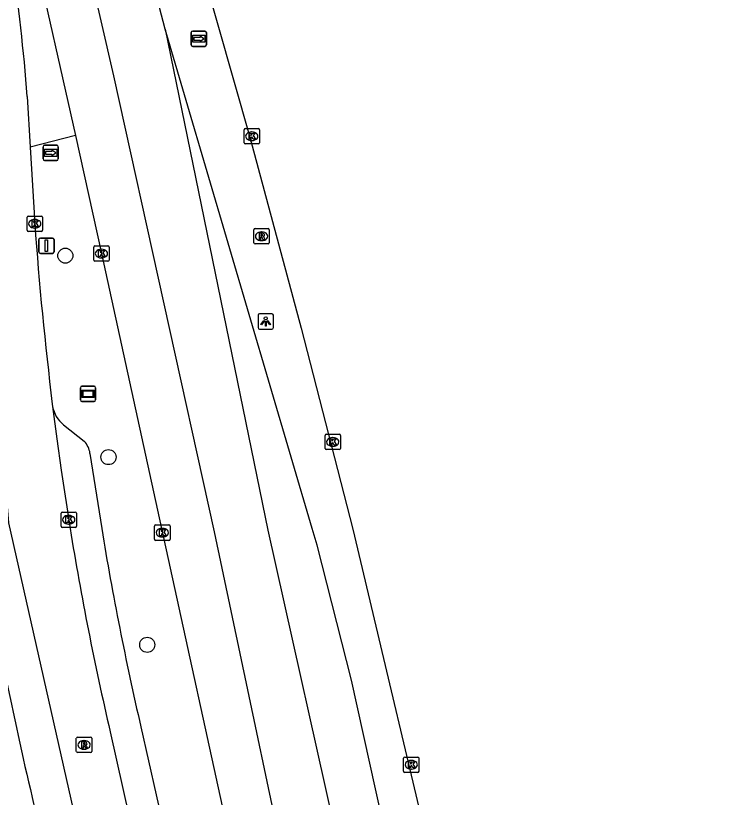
# Model space of a CAD drawing. Extents: x 161772 to 163123, y 383092 to 383917.
# Drawn here: x 163073.5 to 163119.5, y 383732.5 to 383783.4 of the extents above; entities that cross this region are included whole.
import ezdxf

# ---------------------------------------------------------------- set-up
doc = ezdxf.new("R2010")
doc.units = 0
for name, color, linetype in [('IMGEO_Boom', 7, 'Continuous'), ('IMGEO_Kolk', 7, 'Continuous'), ('IMGEO_Lichtpunt', 7, 'Continuous'), ('IMGEO_Parkeervlak_open', 7, 'Continuous'), ('IMGEO_Rijbaan_lokaal_gesloten', 7, 'Continuous'), ('IMGEO_Rijbaan_regionaal_gesloten', 7, 'Continuous'), ('IMGEO_Rioolput', 7, 'Continuous'), ('IMGEO_Straatnaambord', 7, 'Continuous'), ('IMGEO_Verkeersbordpaal', 7, 'Continuous'), ('IMGEO_Verkeerseiland_open', 7, 'Continuous'), ('IMGEO_Wegwijzer', 7, 'Continuous')]:
    doc.layers.add(name, color=color, linetype=linetype)

msp = doc.modelspace()

# ---------------------------------------------------------------- linework, layer by layer
at = {"layer": 'IMGEO_Boom'}
for centre in [(163076.744, 383767.748), (163079.55, 383754.649), (163082.068, 383742.446)]:
    msp.add_circle(centre, 0.489, dxfattribs=at)
at = {"layer": 'IMGEO_Kolk'}
for p, q in [((163088.37, 383775.089), (163088.37, 383775.941)), ((163088.445, 383776.015), (163089.297, 383776.015)), ((163088.858, 383775.795), (163088.883, 383775.795)), ((163089.371, 383775.941), (163089.371, 383775.089)), ((163088.881, 383775.235), (163088.856, 383775.235)), ((163089.297, 383775.015), (163088.445, 383775.015)), ((163074.257, 383769.397), (163074.257, 383770.249)), ((163074.332, 383770.323), (163075.184, 383770.323)), ((163074.745, 383770.103), (163074.77, 383770.103)), ((163075.258, 383770.249), (163075.258, 383769.397)), ((163074.768, 383769.543), (163074.743, 383769.543)), ((163075.184, 383769.323), (163074.332, 383769.323)), ((163078.59, 383767.458), (163078.59, 383768.31)), ((163078.665, 383768.384), (163079.517, 383768.384)), ((163079.078, 383768.164), (163079.103, 383768.164)), ((163079.591, 383768.31), (163079.591, 383767.458)), ((163079.101, 383767.604), (163079.076, 383767.604)), ((163079.517, 383767.384), (163078.665, 383767.384)), ((163093.631, 383755.21), (163093.631, 383756.062)), ((163093.706, 383756.136), (163094.558, 383756.136)), ((163094.119, 383755.916), (163094.144, 383755.916)), ((163094.632, 383756.062), (163094.632, 383755.21)), ((163094.142, 383755.356), (163094.117, 383755.356)), ((163094.558, 383755.136), (163093.706, 383755.136)), ((163076.465, 383750.153), (163076.465, 383751.005)), ((163076.54, 383751.079), (163077.392, 383751.079)), ((163076.953, 383750.859), (163076.978, 383750.859)), ((163077.466, 383751.005), (163077.466, 383750.153)), ((163076.976, 383750.299), (163076.951, 383750.299)), ((163082.551, 383749.312), (163082.551, 383750.164)), ((163082.626, 383750.238), (163083.478, 383750.238)), ((163083.552, 383750.164), (163083.552, 383749.312)), ((163077.392, 383750.079), (163076.54, 383750.079)), ((163083.039, 383750.018), (163083.064, 383750.018)), ((163083.478, 383749.238), (163082.626, 383749.238)), ((163083.062, 383749.458), (163083.037, 383749.458)), ((163098.743, 383734.22), (163098.743, 383735.072)), ((163098.818, 383735.146), (163099.67, 383735.146)), ((163099.231, 383734.926), (163099.256, 383734.926)), ((163099.744, 383735.072), (163099.744, 383734.22)), ((163099.67, 383734.146), (163098.818, 383734.146)), ((163099.254, 383734.366), (163099.229, 383734.366))]:
    msp.add_line(p, q, dxfattribs=at)
for points in [[(163088.37, 383775.089), (163088.37, 383775.941)], [(163088.445, 383776.015), (163089.297, 383776.015)], [(163088.691, 383775.715), (163088.814, 383775.715), (163088.814, 383775.564), (163088.944, 383775.715), (163089.108, 383775.715), (163088.962, 383775.564), (163089.115, 383775.315), (163088.963, 383775.315), (163088.878, 383775.479), (163088.814, 383775.412), (163088.814, 383775.315), (163088.691, 383775.315), (163088.691, 383775.715)], [(163089.371, 383775.941), (163089.371, 383775.089)], [(163089.297, 383775.015), (163088.445, 383775.015)], [(163074.257, 383769.397), (163074.257, 383770.249)], [(163074.332, 383770.323), (163075.184, 383770.323)], [(163074.578, 383770.023), (163074.701, 383770.023), (163074.701, 383769.872), (163074.831, 383770.023), (163074.995, 383770.023), (163074.849, 383769.872), (163075.002, 383769.623), (163074.85, 383769.623), (163074.765, 383769.787), (163074.701, 383769.72), (163074.701, 383769.623), (163074.578, 383769.623), (163074.578, 383770.023)], [(163075.258, 383770.249), (163075.258, 383769.397)], [(163075.184, 383769.323), (163074.332, 383769.323)], [(163078.59, 383767.458), (163078.59, 383768.31)], [(163078.665, 383768.384), (163079.517, 383768.384)], [(163078.911, 383768.084), (163079.034, 383768.084), (163079.034, 383767.933), (163079.164, 383768.084), (163079.328, 383768.084), (163079.182, 383767.933), (163079.335, 383767.684), (163079.183, 383767.684), (163079.098, 383767.848), (163079.034, 383767.781), (163079.034, 383767.684), (163078.911, 383767.684), (163078.911, 383768.084)], [(163079.591, 383768.31), (163079.591, 383767.458)], [(163079.517, 383767.384), (163078.665, 383767.384)], [(163093.631, 383755.21), (163093.631, 383756.062)], [(163093.706, 383756.136), (163094.558, 383756.136)], [(163093.952, 383755.836), (163094.075, 383755.836), (163094.075, 383755.685), (163094.205, 383755.836), (163094.369, 383755.836), (163094.223, 383755.685), (163094.376, 383755.436), (163094.224, 383755.436), (163094.139, 383755.6), (163094.075, 383755.533), (163094.075, 383755.436), (163093.952, 383755.436), (163093.952, 383755.836)], [(163094.632, 383756.062), (163094.632, 383755.21)], [(163094.558, 383755.136), (163093.706, 383755.136)], [(163076.465, 383750.153), (163076.465, 383751.005)], [(163076.54, 383751.079), (163077.392, 383751.079)], [(163076.786, 383750.779), (163076.909, 383750.779), (163076.909, 383750.628), (163077.039, 383750.779), (163077.203, 383750.779), (163077.057, 383750.628), (163077.21, 383750.379), (163077.058, 383750.379), (163076.973, 383750.543), (163076.909, 383750.476), (163076.909, 383750.379), (163076.786, 383750.379), (163076.786, 383750.779)], [(163077.466, 383751.005), (163077.466, 383750.153)], [(163082.551, 383749.312), (163082.551, 383750.164)], [(163082.626, 383750.238), (163083.478, 383750.238)], [(163083.552, 383750.164), (163083.552, 383749.312)], [(163077.392, 383750.079), (163076.54, 383750.079)], [(163082.872, 383749.938), (163082.995, 383749.938), (163082.995, 383749.787), (163083.125, 383749.938), (163083.289, 383749.938), (163083.143, 383749.787), (163083.296, 383749.538), (163083.144, 383749.538), (163083.059, 383749.702), (163082.995, 383749.635), (163082.995, 383749.538), (163082.872, 383749.538), (163082.872, 383749.938)], [(163083.478, 383749.238), (163082.626, 383749.238)], [(163098.743, 383734.22), (163098.743, 383735.072)], [(163098.818, 383735.146), (163099.67, 383735.146)], [(163099.744, 383735.072), (163099.744, 383734.22)], [(163099.064, 383734.846), (163099.187, 383734.846), (163099.187, 383734.695), (163099.317, 383734.846), (163099.481, 383734.846), (163099.335, 383734.695), (163099.488, 383734.446), (163099.336, 383734.446), (163099.251, 383734.61), (163099.187, 383734.543), (163099.187, 383734.446), (163099.064, 383734.446), (163099.064, 383734.846)], [(163099.67, 383734.146), (163098.818, 383734.146)]]:
    msp.add_lwpolyline(points, dxfattribs=at)
for centre, start, end in [((163088.447, 383775.939), 91.552, 178.448), ((163088.447, 383775.939), 91.552, 178.448), ((163089.295, 383775.939), 1.552, 88.448), ((163089.295, 383775.939), 1.552, 88.448), ((163088.447, 383775.091), 181.552, 268.448), ((163088.447, 383775.091), 181.552, 268.448), ((163089.295, 383775.091), 271.552, 358.448), ((163089.295, 383775.091), 271.552, 358.448), ((163074.334, 383770.247), 91.552, 178.448), ((163074.334, 383770.247), 91.552, 178.448), ((163075.182, 383770.247), 1.552, 88.448), ((163075.182, 383770.247), 1.552, 88.448), ((163074.334, 383769.399), 181.552, 268.448), ((163074.334, 383769.399), 181.552, 268.448), ((163075.182, 383769.399), 271.552, 358.448), ((163075.182, 383769.399), 271.552, 358.448), ((163078.667, 383768.308), 91.552, 178.448), ((163078.667, 383768.308), 91.552, 178.448), ((163079.515, 383768.308), 1.552, 88.448), ((163079.515, 383768.308), 1.552, 88.448), ((163078.667, 383767.46), 181.552, 268.448), ((163078.667, 383767.46), 181.552, 268.448), ((163079.515, 383767.46), 271.552, 358.448), ((163079.515, 383767.46), 271.552, 358.448), ((163093.708, 383756.06), 91.552, 178.448), ((163093.708, 383756.06), 91.552, 178.448), ((163094.556, 383756.06), 1.552, 88.448), ((163094.556, 383756.06), 1.552, 88.448), ((163093.708, 383755.212), 181.552, 268.448), ((163093.708, 383755.212), 181.552, 268.448), ((163094.556, 383755.212), 271.552, 358.448), ((163094.556, 383755.212), 271.552, 358.448), ((163076.542, 383751.003), 91.552, 178.448), ((163076.542, 383751.003), 91.552, 178.448), ((163077.39, 383751.003), 1.552, 88.448), ((163077.39, 383751.003), 1.552, 88.448), ((163076.542, 383750.155), 181.552, 268.448), ((163076.542, 383750.155), 181.552, 268.448), ((163077.39, 383750.155), 271.552, 358.448), ((163077.39, 383750.155), 271.552, 358.448), ((163082.628, 383750.162), 91.552, 178.448), ((163082.628, 383750.162), 91.552, 178.448), ((163083.476, 383750.162), 1.552, 88.448), ((163083.476, 383750.162), 1.552, 88.448), ((163082.628, 383749.314), 181.552, 268.448), ((163082.628, 383749.314), 181.552, 268.448), ((163083.476, 383749.314), 271.552, 358.448), ((163083.476, 383749.314), 271.552, 358.448), ((163098.82, 383735.07), 91.552, 178.448), ((163098.82, 383735.07), 91.552, 178.448), ((163099.668, 383735.07), 1.552, 88.448), ((163099.668, 383735.07), 1.552, 88.448), ((163098.82, 383734.222), 181.552, 268.448), ((163098.82, 383734.222), 181.552, 268.448), ((163099.668, 383734.222), 271.552, 358.448), ((163099.668, 383734.222), 271.552, 358.448)]:
    msp.add_arc(centre, 0.0765, start, end, dxfattribs=at)
for centre, major_axis, ratio, start_param, end_param in [((163088.857, 383775.515), (-0.387, 0.002), 0.722429, 4.712389, 7.853982), ((163088.882, 383775.515), (-0.39, 0.002), 0.717154, 1.570796, 4.712389), ((163074.744, 383769.823), (-0.387, 0.002), 0.722429, 4.712389, 7.853982), ((163074.769, 383769.823), (-0.39, 0.002), 0.717154, 1.570796, 4.712389), ((163079.077, 383767.884), (-0.387, 0.002), 0.722429, 4.712389, 7.853982), ((163079.102, 383767.884), (-0.39, 0.002), 0.717154, 1.570796, 4.712389), ((163094.118, 383755.636), (-0.387, 0.002), 0.722429, 4.712389, 7.853982), ((163094.143, 383755.636), (-0.39, 0.002), 0.717154, 1.570796, 4.712389), ((163076.952, 383750.579), (-0.387, 0.002), 0.722429, 4.712389, 7.853982), ((163076.977, 383750.579), (-0.39, 0.002), 0.717154, 1.570796, 4.712389), ((163083.038, 383749.738), (-0.387, 0.002), 0.722429, 4.712389, 7.853982), ((163083.063, 383749.738), (-0.39, 0.002), 0.717154, 1.570796, 4.712389), ((163099.23, 383734.646), (-0.387, 0.002), 0.722429, 4.712389, 7.853982), ((163099.255, 383734.646), (-0.39, 0.002), 0.717154, 1.570796, 4.712389)]:
    msp.add_ellipse(centre, major_axis=major_axis, ratio=ratio, start_param=start_param, end_param=end_param, dxfattribs=at)
at = {"layer": 'IMGEO_Lichtpunt'}
for p, q in [((163090.177, 383763.97), (163089.369, 383763.97)), ((163090.177, 383763.97), (163089.369, 383763.97)), ((163089.275, 383763.875), (163089.275, 383763.068)), ((163089.275, 383763.875), (163089.275, 383763.068)), ((163090.271, 383763.068), (163090.271, 383763.875)), ((163090.271, 383763.068), (163090.271, 383763.875)), ((163089.369, 383762.974), (163090.177, 383762.974)), ((163089.369, 383762.974), (163090.177, 383762.974))]:
    msp.add_line(p, q, dxfattribs=at)
for points in [[(163089.649, 383763.539), (163089.688, 383763.511), (163089.5, 383763.249), (163089.462, 383763.276), (163089.649, 383763.539)], [(163089.751, 383763.491), (163089.798, 383763.491), (163089.798, 383763.169), (163089.751, 383763.169), (163089.751, 383763.491)], [(163089.861, 383763.511), (163089.899, 383763.538), (163090.086, 383763.276), (163090.047, 383763.248), (163089.861, 383763.511)]]:
    msp.add_lwpolyline(points, dxfattribs=at)
msp.add_circle((163089.774, 383763.673), 0.0994, dxfattribs=at)
for centre, start, end in [((163089.369, 383763.875), 90, 180), ((163089.369, 383763.875), 90, 180), ((163090.177, 383763.875), 0, 90), ((163090.177, 383763.875), 0, 90), ((163089.369, 383763.068), 180, 270), ((163089.369, 383763.068), 180, 270), ((163090.177, 383763.068), 270, 0), ((163090.177, 383763.068), 270, 360)]:
    msp.add_arc(centre, 0.0946, start, end, dxfattribs=at)
at = {"layer": 'IMGEO_Parkeervlak_open'}
for points in [[(163076.622, 383756.759), (163077.974, 383755.682)], [(163078.345, 383754.896), (163079.108, 383750)], [(163081.653, 383737.114), (163085.633, 383719.427)]]:
    msp.add_lwpolyline(points, dxfattribs=at)
for centre, radius, start, end in [((163077.807, 383758.265), 1.916, 189.4535, 231.7924), ((163076.959, 383754.722), 1.397, 7.1405, 43.3951), ((163291.238, 383785.202), 215.031, 189.42201, 192.9224)]:
    msp.add_arc(centre, radius, start, end, dxfattribs=at)
at = {"layer": 'IMGEO_Rijbaan_lokaal_gesloten'}
for points in [[(163083.63, 383703.586), (163073.059, 383750.369), (163071.01, 383775.264), (163069.289, 383789.816), (163062.551, 383814.048), (163056.031, 383834.862), (163035.593, 383887.297), (163026.266, 383908.58)], [(163074.262, 383778.095), (163074.45, 383774.795)], [(163074.45, 383774.795), (163074.757, 383769.823)], [(163075.898, 383758.103), (163075.917, 383757.95)], [(163075.917, 383757.95), (163076.181, 383755.834), (163076.469, 383753.802), (163077.055, 383750)], [(163079.659, 383736.79), (163083.78, 383718.364), (163084.15, 383717.048), (163084.503, 383715.409)], [(163074.588, 383732.527), (163077.705, 383718.643), (163078.646, 383714.535)]]:
    msp.add_lwpolyline(points, dxfattribs=at)
for centre, radius, start, end in [((162959.434, 383769.725), 115.133, 4.16875, 13.09206), ((163305.833, 383786.404), 231.67, 184.10422, 187.01679), ((163280.378, 383783.218), 206.019, 189.27877, 193.02396), ((163313.614, 383789.05), 245.619, 189.44718, 193.30454)]:
    msp.add_arc(centre, radius, start, end, dxfattribs=at)
at = {"layer": 'IMGEO_Rijbaan_regionaal_gesloten'}
for points in [[(163034.642, 383909.366), (163036.068, 383906.193), (163039.277, 383898.648), (163050.7, 383871.257), (163056.906, 383854.555), (163065.468, 383830.358), (163073.852, 383803.761), (163076.462, 383794.331), (163079.886, 383779.448), (163086.428, 383749.788), (163092.524, 383720.917), (163099.604, 383690.323), (163103.558, 383672.69), (163107.513, 383652.796), (163108.607, 383648.077)], [(163072.574, 383796.064), (163074.614, 383787.983), (163077.412, 383775.56)], [(163083.229, 383782.478), (163082.151, 383786.647)], [(163085.61, 383786.508), (163088.74, 383775.444), (163092.074, 383763.024), (163095.435, 383749.956), (163101.222, 383725.564), (163103.423, 383715.514), (163108.045, 383694.435), (163119.538, 383641.671)], [(163116.989, 383642.571), (163116.632, 383644.136), (163115.909, 383647.124), (163095.348, 383740.157), (163093.113, 383748.921), (163092.794, 383750), (163083.229, 383782.478)], [(163083.229, 383782.478), (163089.909, 383749.894), (163094.708, 383728.452), (163111.58, 383650.385), (163112.717, 383645.377)], [(163077.412, 383775.56), (163079.093, 383767.885), (163082.996, 383750), (163087.662, 383728.692)]]:
    msp.add_lwpolyline(points, dxfattribs=at)
at = {"layer": 'IMGEO_Rioolput'}
for p, q in [((163089.082, 383769.508), (163089.934, 383769.508)), ((163089.007, 383768.582), (163089.007, 383769.434)), ((163089.495, 383769.288), (163089.52, 383769.288)), ((163090.008, 383769.434), (163090.008, 383768.582)), ((163089.934, 383768.508), (163089.082, 383768.508)), ((163089.518, 383768.728), (163089.493, 383768.728)), ((163077.534, 383736.44), (163078.386, 383736.44)), ((163077.459, 383735.514), (163077.459, 383736.366)), ((163077.947, 383736.22), (163077.972, 383736.22)), ((163078.46, 383736.366), (163078.46, 383735.514)), ((163078.386, 383735.44), (163077.534, 383735.44)), ((163077.97, 383735.66), (163077.945, 383735.66))]:
    msp.add_line(p, q, dxfattribs=at)
for points in [[(163089.082, 383769.508), (163089.934, 383769.508)], [(163089.007, 383768.582), (163089.007, 383769.434)], [(163089.596, 383769.206), (163089.344, 383769.208), (163089.344, 383768.808)], [(163089.344, 383768.808), (163089.468, 383768.808), (163089.468, 383768.97), (163089.479, 383768.97)], [(163089.522, 383769.127), (163089.468, 383769.127), (163089.468, 383769.046)], [(163089.468, 383769.046), (163089.52, 383769.046)], [(163090.008, 383769.434), (163090.008, 383768.582)], [(163089.934, 383768.508), (163089.082, 383768.508)], [(163089.526, 383768.941), (163089.597, 383768.808), (163089.737, 383768.808), (163089.672, 383768.934)], [(163077.534, 383736.44), (163078.386, 383736.44)], [(163077.459, 383735.514), (163077.459, 383736.366)], [(163078.048, 383736.138), (163077.796, 383736.14), (163077.796, 383735.74)], [(163077.974, 383736.059), (163077.92, 383736.059), (163077.92, 383735.978)], [(163077.92, 383735.978), (163077.972, 383735.978)], [(163078.46, 383736.366), (163078.46, 383735.514)], [(163078.386, 383735.44), (163077.534, 383735.44)], [(163077.796, 383735.74), (163077.92, 383735.74), (163077.92, 383735.902), (163077.931, 383735.902)], [(163077.978, 383735.873), (163078.049, 383735.74), (163078.189, 383735.74), (163078.124, 383735.866)]]:
    msp.add_lwpolyline(points, dxfattribs=at)
for centre, radius, start, end in [((163089.084, 383769.432), 0.0765, 91.552, 178.448), ((163089.084, 383769.432), 0.0765, 91.552, 178.448), ((163089.932, 383769.432), 0.0765, 1.552, 88.448), ((163089.932, 383769.432), 0.0765, 1.552, 88.448), ((163089.478, 383768.917), 0.0533, 26.0293, 88.6989), ((163089.504, 383769.235), 0.19, 274.7715, 282.9687), ((163089.528, 383769.031), 0.0964, 77.0061, 93.1865), ((163089.542, 383769.088), 0.0378, 276.6634, 79.6772), ((163089.595, 383769.096), 0.109, 350.3612, 89.416), ((163089.593, 383769.096), 0.112, 277.5842, 350.9817), ((163089.577, 383768.881), 0.108, 29.5134, 73.7905), ((163089.084, 383768.584), 0.0765, 181.552, 268.448), ((163089.084, 383768.584), 0.0765, 181.552, 268.448), ((163089.932, 383768.584), 0.0765, 271.552, 358.448), ((163089.932, 383768.584), 0.0765, 271.552, 358.448), ((163077.536, 383736.364), 0.0765, 91.552, 178.448), ((163077.536, 383736.364), 0.0765, 91.552, 178.448), ((163078.384, 383736.364), 0.0765, 1.552, 88.448), ((163078.384, 383736.364), 0.0765, 1.552, 88.448), ((163077.956, 383736.167), 0.19, 274.7715, 282.9687), ((163077.98, 383735.963), 0.0964, 77.0061, 93.1865), ((163077.994, 383736.02), 0.0378, 276.6634, 79.6772), ((163078.047, 383736.028), 0.109, 350.3612, 89.416), ((163078.045, 383736.028), 0.112, 277.5842, 350.9817), ((163077.536, 383735.516), 0.0765, 181.552, 268.448), ((163077.536, 383735.516), 0.0765, 181.552, 268.448), ((163077.93, 383735.849), 0.0533, 26.0293, 88.6989), ((163078.029, 383735.813), 0.108, 29.5134, 73.7905), ((163078.384, 383735.516), 0.0765, 271.552, 358.448), ((163078.384, 383735.516), 0.0765, 271.552, 358.448)]:
    msp.add_arc(centre, radius, start, end, dxfattribs=at)
for centre, major_axis, ratio, start_param, end_param in [((163089.494, 383769.008), (-0.387, 0.002), 0.722429, 4.712389, 7.853982), ((163089.519, 383769.008), (-0.39, 0.002), 0.717154, 1.570796, 4.712389), ((163077.946, 383735.94), (-0.387, 0.002), 0.722429, 4.712389, 7.853982), ((163077.971, 383735.94), (-0.39, 0.002), 0.717154, 1.570796, 4.712389)]:
    msp.add_ellipse(centre, major_axis=major_axis, ratio=ratio, start_param=start_param, end_param=end_param, dxfattribs=at)
at = {"layer": 'IMGEO_Straatnaambord'}
for p, q in [((163077.721, 383758.365), (163077.721, 383759.165)), ((163077.721, 383759.165), (163077.721, 383758.365)), ((163077.821, 383759.265), (163078.611, 383759.265)), ((163078.611, 383759.265), (163077.821, 383759.265)), ((163078.711, 383759.165), (163078.711, 383758.365)), ((163078.711, 383758.365), (163078.711, 383759.165)), ((163078.611, 383758.265), (163077.821, 383758.265)), ((163077.821, 383758.265), (163078.611, 383758.265))]:
    msp.add_line(p, q, dxfattribs=at)
for points in [[(163077.822, 383758.997), (163078.61, 383758.997), (163078.61, 383758.533), (163077.822, 383758.533), (163077.822, 383758.997)], [(163077.887, 383758.932), (163077.887, 383758.598), (163078.545, 383758.598), (163078.545, 383758.932), (163077.887, 383758.932)]]:
    msp.add_lwpolyline(points, dxfattribs=at)
for centre, start, end in [((163077.821, 383759.165), 90, 180), ((163077.821, 383759.165), 90, 180), ((163078.611, 383759.165), 0, 90), ((163078.611, 383759.165), 360, 90), ((163077.821, 383758.365), 180, 270), ((163077.821, 383758.365), 180, 270), ((163078.611, 383758.365), 270, 0), ((163078.611, 383758.365), 270, 0)]:
    msp.add_arc(centre, 0.1, start, end, dxfattribs=at)
at = {"layer": 'IMGEO_Verkeersbordpaal'}
for p, q in [((163075.023, 383767.994), (163075.023, 383768.794)), ((163075.023, 383768.794), (163075.023, 383767.994)), ((163075.123, 383768.894), (163075.913, 383768.894)), ((163075.913, 383768.894), (163075.123, 383768.894)), ((163076.013, 383768.794), (163076.013, 383767.994)), ((163076.013, 383767.994), (163076.013, 383768.794)), ((163075.913, 383767.894), (163075.123, 383767.894)), ((163075.123, 383767.894), (163075.913, 383767.894))]:
    msp.add_line(p, q, dxfattribs=at)
msp.add_lwpolyline([(163075.443, 383768.769), (163075.593, 383768.769), (163075.593, 383768.019), (163075.443, 383768.019), (163075.443, 383768.769)], dxfattribs=at)
for centre, start, end in [((163075.123, 383768.794), 90, 180), ((163075.123, 383768.794), 90, 180), ((163075.913, 383768.794), 0, 90), ((163075.913, 383768.794), 360, 90), ((163075.123, 383767.994), 180, 270), ((163075.123, 383767.994), 180, 270), ((163075.913, 383767.994), 270, 0), ((163075.913, 383767.994), 270, 0)]:
    msp.add_arc(centre, 0.1, start, end, dxfattribs=at)
at = {"layer": 'IMGEO_Verkeerseiland_open'}
msp.add_lwpolyline([(163077.412, 383775.56), (163074.45, 383774.795)], dxfattribs=at)
at = {"layer": 'IMGEO_Wegwijzer'}
for p, q in [((163084.927, 383781.455), (163084.927, 383782.255)), ((163084.927, 383782.255), (163084.927, 383781.455)), ((163085.027, 383782.355), (163085.817, 383782.355)), ((163085.817, 383782.355), (163085.027, 383782.355)), ((163085.917, 383782.255), (163085.917, 383781.455)), ((163085.917, 383781.455), (163085.917, 383782.255)), ((163085.817, 383781.355), (163085.027, 383781.355)), ((163085.027, 383781.355), (163085.817, 383781.355)), ((163075.298, 383774.035), (163075.298, 383774.835)), ((163075.298, 383774.835), (163075.298, 383774.035)), ((163075.398, 383774.935), (163076.188, 383774.935)), ((163076.188, 383774.935), (163075.398, 383774.935)), ((163076.288, 383774.835), (163076.288, 383774.035)), ((163076.288, 383774.035), (163076.288, 383774.835)), ((163076.188, 383773.935), (163075.398, 383773.935)), ((163075.398, 383773.935), (163076.188, 383773.935))]:
    msp.add_line(p, q, dxfattribs=at)
for points in [[(163085.028, 383782.087), (163085.816, 383782.087), (163085.816, 383781.623), (163085.028, 383781.623), (163085.028, 383782.087)], [(163085.093, 383781.939), (163085.093, 383781.855), (163085.093, 383781.771), (163085.504, 383781.771), (163085.504, 383781.688), (163085.751, 383781.855), (163085.504, 383782.022), (163085.504, 383781.939), (163085.093, 383781.939)], [(163075.399, 383774.667), (163076.187, 383774.667), (163076.187, 383774.203), (163075.399, 383774.203), (163075.399, 383774.667)], [(163075.464, 383774.519), (163075.464, 383774.435), (163075.464, 383774.351), (163075.875, 383774.351), (163075.875, 383774.268), (163076.122, 383774.435), (163075.875, 383774.602), (163075.875, 383774.519), (163075.464, 383774.519)]]:
    msp.add_lwpolyline(points, dxfattribs=at)
for centre, start, end in [((163085.027, 383782.255), 90, 180), ((163085.027, 383782.255), 90, 180), ((163085.817, 383782.255), 0, 90), ((163085.817, 383782.255), 360, 90), ((163085.027, 383781.455), 180, 270), ((163085.027, 383781.455), 180, 270), ((163085.817, 383781.455), 270, 0), ((163085.817, 383781.455), 270, 0), ((163075.398, 383774.835), 90, 180), ((163075.398, 383774.835), 90, 180), ((163076.188, 383774.835), 0, 90), ((163076.188, 383774.835), 360, 90), ((163075.398, 383774.035), 180, 270), ((163075.398, 383774.035), 180, 270), ((163076.188, 383774.035), 270, 0), ((163076.188, 383774.035), 270, 0)]:
    msp.add_arc(centre, 0.1, start, end, dxfattribs=at)

doc.saveas('drawing.dxf')
